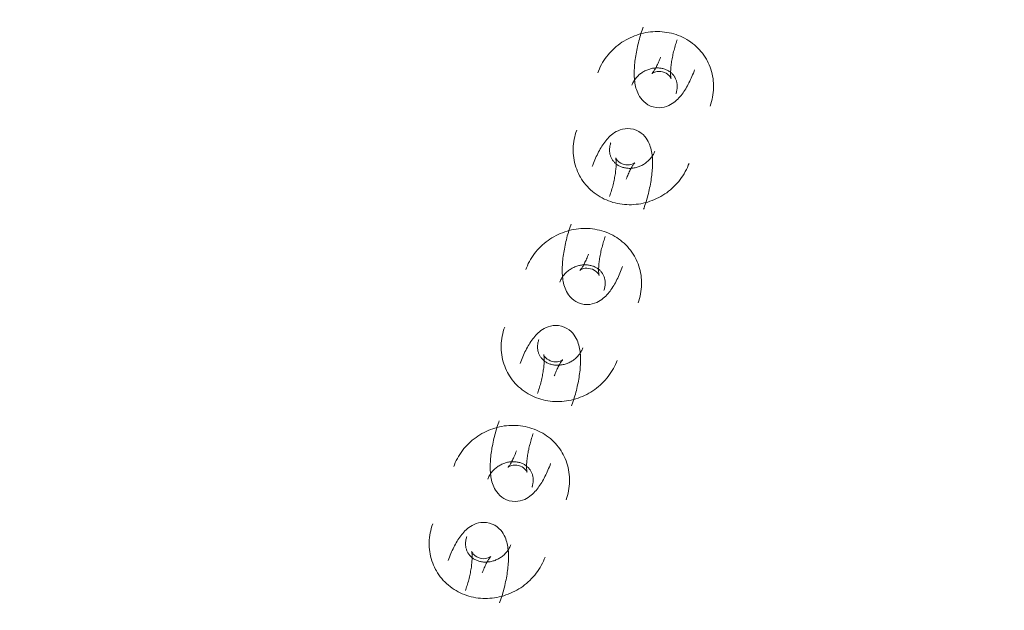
# Model space of a CAD drawing. Header units: millimetres. Extents: x -188930 to 271134, y -158090 to 283816.
# Tile 522 of 610: x 50813 to 50976, y 74168 to 74266. Entities that reach past the tile are written whole.
import ezdxf

# ---------------------------------------------------------------- set-up
doc = ezdxf.new("R2010")
doc.units = ezdxf.units.MM
doc.linetypes.add('AA_PRZERYWANA', pattern=[4, 3, -1])
doc.layers.add('A-DETL-1', color=5, linetype='AA_PRZERYWANA', lineweight=25)
doc.layers.add('I-FURN', color=30, linetype='Continuous', lineweight=9)

# ---------------------------------------------------------------- blocks, each defined once
blk = doc.blocks.new('LARSLAJ_hamak - LARSLAJ_hamak-V32-PZT-dwg')
at = {"layer": 'I-FURN', "flags": 128}
for points in [[(-567.7, 121.13), (-568.09, 121.09), (-568.47, 121.03), (-568.85, 120.96), (-569.23, 120.86), (-569.6, 120.76), (-569.96, 120.63), (-570.32, 120.49), (-570.68, 120.34), (-571.03, 120.16), (-571.37, 119.98), (-571.7, 119.78), (-572.02, 119.57), (-572.33, 119.34), (-572.64, 119.1), (-572.93, 118.85), (-573.21, 118.58), (-573.49, 118.31), (-573.75, 118.02), (-573.99, 117.72), (-574.23, 117.42), (-574.46, 117.1), (-574.67, 116.78), (-574.87, 116.44), (-575.05, 116.1), (-575.23, 115.75), (-575.39, 115.4), (-575.53, 115.04), (-575.66, 114.68), (-575.78, 114.31), (-575.89, 113.93), (-575.98, 113.55), (-576.05, 113.17), (-576.12, 112.79), (-576.16, 112.4), (-576.2, 112.01), (-576.22, 111.62), (-576.22, 111.23), (-576.21, 110.84), (-576.19, 110.46), (-576.15, 110.07), (-576.1, 109.68), (-576.04, 109.3), (-575.96, 108.92), (-575.86, 108.54), (-575.76, 108.16), (-575.64, 107.79), (-575.5, 107.43), (-575.35, 107.07), (-575.19, 106.72), (-575.02, 106.37), (-574.83, 106.03), (-574.63, 105.69), (-574.42, 105.37), (-574.19, 105.05), (-573.96, 104.74), (-573.71, 104.45), (-573.45, 104.16), (-573.23, 103.93)], [(-560.43, 118.42), (-560.71, 118.69), (-561, 118.94), (-561.3, 119.19), (-561.6, 119.42), (-561.92, 119.64), (-562.25, 119.85), (-562.59, 120.04), (-562.93, 120.22), (-563.28, 120.39), (-563.64, 120.54), (-564, 120.67), (-564.37, 120.79), (-564.74, 120.89), (-565.12, 120.98), (-565.5, 121.05), (-565.88, 121.11), (-566.27, 121.14), (-566.65, 121.16), (-567.04, 121.17), (-567.43, 121.15), (-567.7, 121.13)], [(-564.24, 109.87), (-563.96, 110.25), (-563.74, 110.67), (-563.57, 111.09), (-563.46, 111.5), (-563.4, 111.89), (-563.38, 112.26), (-563.39, 112.61), (-563.42, 112.94), (-563.48, 113.24), (-563.54, 113.53), (-563.62, 113.81), (-563.71, 114.07), (-563.81, 114.33), (-563.92, 114.58), (-564.04, 114.82), (-564.16, 115.06), (-564.29, 115.29), (-564.43, 115.52), (-564.57, 115.75), (-564.72, 115.98), (-564.87, 116.21), (-565.04, 116.43), (-565.2, 116.66), (-565.38, 116.88), (-565.56, 117.11), (-565.74, 117.33), (-565.93, 117.55), (-566.13, 117.78), (-566.33, 118), (-566.54, 118.22), (-566.75, 118.44), (-566.95, 118.64)], [(-567.27, 114.5), (-567.3, 114.51), (-567.35, 114.52), (-567.41, 114.54), (-567.5, 114.57), (-567.59, 114.6), (-567.7, 114.64), (-567.82, 114.68), (-567.94, 114.74), (-568.08, 114.8), (-568.23, 114.87), (-568.38, 114.94), (-568.54, 115.03), (-568.7, 115.12), (-568.87, 115.21), (-569.04, 115.31), (-569.22, 115.42), (-569.4, 115.53), (-569.59, 115.65), (-569.77, 115.78), (-569.96, 115.9), (-570.15, 116.04), (-570.34, 116.18), (-570.54, 116.32), (-570.73, 116.46), (-570.92, 116.61), (-571.11, 116.76), (-571.3, 116.92), (-571.48, 117.07), (-571.67, 117.23), (-571.85, 117.39), (-572.03, 117.55), (-572.2, 117.72), (-572.38, 117.88), (-572.54, 118.04), (-572.64, 118.14)], [(-564.24, 109.87), (-564.58, 109.52), (-564.94, 109.22), (-565.33, 108.99), (-565.71, 108.81), (-566.09, 108.68), (-566.45, 108.59), (-566.79, 108.54), (-567.12, 108.51), (-567.43, 108.51), (-567.73, 108.52), (-568.01, 108.55), (-568.29, 108.59), (-568.56, 108.65), (-568.82, 108.71), (-569.08, 108.78), (-569.34, 108.86), (-569.59, 108.94), (-569.84, 109.03), (-570.09, 109.13), (-570.35, 109.24), (-570.6, 109.35), (-570.85, 109.47), (-571.1, 109.6), (-571.35, 109.73), (-571.6, 109.86), (-571.86, 110.01), (-572.11, 110.16), (-572.37, 110.31), (-572.62, 110.47), (-572.87, 110.63), (-573.13, 110.8), (-573.38, 110.97), (-573.64, 111.15), (-573.89, 111.33), (-574.14, 111.52), (-574.39, 111.71), (-574.64, 111.9), (-574.88, 112.1), (-575.13, 112.3), (-575.37, 112.5), (-575.61, 112.71), (-575.85, 112.92), (-576.08, 113.13), (-576.31, 113.34), (-576.54, 113.56), (-576.76, 113.77), (-576.89, 113.91)], [(-569.35, 112.01), (-569.36, 112.04), (-569.38, 112.09), (-569.41, 112.15), (-569.45, 112.23), (-569.5, 112.31), (-569.56, 112.41), (-569.62, 112.52), (-569.7, 112.64), (-569.78, 112.76), (-569.88, 112.89), (-569.98, 113.03), (-570.09, 113.17), (-570.21, 113.31), (-570.33, 113.46), (-570.46, 113.62), (-570.6, 113.77), (-570.74, 113.93), (-570.89, 114.09), (-571.05, 114.25), (-571.2, 114.41)], [(-568.98, 108.17), (-569.09, 108.28), (-569.19, 108.39), (-569.29, 108.51), (-569.38, 108.64), (-569.47, 108.77), (-569.56, 108.9), (-569.64, 109.04), (-569.72, 109.18), (-569.79, 109.33), (-569.86, 109.48), (-569.92, 109.63), (-569.98, 109.79), (-570.03, 109.95), (-570.07, 110.11), (-570.11, 110.28), (-570.15, 110.45), (-570.17, 110.61), (-570.2, 110.78), (-570.21, 110.95), (-570.22, 111.12), (-570.22, 111.29), (-570.22, 111.46), (-570.21, 111.63), (-570.19, 111.8), (-570.17, 111.97), (-570.14, 112.13), (-570.11, 112.29), (-570.07, 112.45), (-570.03, 112.61), (-569.98, 112.77), (-569.92, 112.92), (-569.86, 113.07), (-569.79, 113.21), (-569.72, 113.35), (-569.65, 113.49), (-569.57, 113.62), (-569.48, 113.74), (-569.4, 113.87), (-569.3, 113.98), (-569.21, 114.09), (-569.11, 114.2), (-569.01, 114.3), (-568.91, 114.39), (-568.8, 114.48), (-568.69, 114.57), (-568.58, 114.65), (-568.47, 114.72), (-568.36, 114.79), (-568.24, 114.85), (-568.12, 114.91), (-568.01, 114.96), (-567.89, 115), (-567.77, 115.04), (-567.65, 115.08), (-567.52, 115.11), (-567.4, 115.13), (-567.28, 115.15), (-567.18, 115.16)], [(-568.85, 113.71), (-568.64, 113.94), (-568.4, 114.12), (-568.17, 114.27), (-567.95, 114.37), (-567.76, 114.44), (-567.6, 114.48), (-567.47, 114.5), (-567.37, 114.51), (-567.3, 114.51), (-567.27, 114.5), (-567.25, 114.5)], [(-567.18, 115.16), (-567.05, 115.17), (-566.93, 115.17), (-566.81, 115.17), (-566.68, 115.16), (-566.56, 115.14), (-566.43, 115.12), (-566.31, 115.1), (-566.18, 115.07), (-566.06, 115.03), (-565.93, 114.99), (-565.81, 114.94), (-565.68, 114.89), (-565.56, 114.83), (-565.44, 114.77), (-565.32, 114.69), (-565.2, 114.62), (-565.09, 114.54), (-564.97, 114.45), (-564.86, 114.35), (-564.75, 114.25), (-564.67, 114.18)], [(-568.85, 113.71), (-569.03, 113.46), (-569.18, 113.2), (-569.28, 112.94), (-569.34, 112.71), (-569.37, 112.51), (-569.38, 112.34), (-569.38, 112.21), (-569.37, 112.11), (-569.36, 112.05), (-569.35, 112.01), (-569.34, 112)], [(-558.82, 94.07), (-558.44, 94.11), (-558.06, 94.17), (-557.68, 94.24), (-557.3, 94.34), (-556.93, 94.45), (-556.56, 94.57), (-556.2, 94.71), (-555.85, 94.87), (-555.5, 95.04), (-555.16, 95.22), (-554.83, 95.42), (-554.51, 95.64), (-554.19, 95.86), (-553.89, 96.1), (-553.6, 96.36), (-553.31, 96.62), (-553.04, 96.9), (-552.78, 97.18), (-552.53, 97.48), (-552.3, 97.79), (-552.07, 98.1), (-551.86, 98.43), (-551.66, 98.76), (-551.47, 99.1), (-551.3, 99.45), (-551.14, 99.8), (-550.99, 100.16), (-550.86, 100.53), (-550.74, 100.9), (-550.64, 101.27), (-550.55, 101.65), (-550.47, 102.03), (-550.41, 102.42), (-550.36, 102.8), (-550.33, 103.19), (-550.31, 103.58), (-550.3, 103.97), (-550.31, 104.36), (-550.34, 104.75), (-550.37, 105.13), (-550.42, 105.52), (-550.49, 105.9), (-550.57, 106.29), (-550.66, 106.66), (-550.77, 107.04), (-550.89, 107.41), (-551.03, 107.77), (-551.17, 108.13), (-551.33, 108.49), (-551.51, 108.83), (-551.7, 109.17), (-551.9, 109.51), (-552.11, 109.83), (-552.33, 110.15), (-552.57, 110.46), (-552.82, 110.76), (-553.08, 111.04), (-553.3, 111.27)], [(-562.28, 105.34), (-561.95, 105.68), (-561.58, 105.98), (-561.2, 106.22), (-560.82, 106.4), (-560.44, 106.53), (-560.08, 106.61), (-559.73, 106.67), (-559.41, 106.69), (-559.1, 106.69), (-558.8, 106.68), (-558.51, 106.65), (-558.24, 106.61), (-557.97, 106.56), (-557.7, 106.49), (-557.45, 106.42), (-557.19, 106.35), (-556.94, 106.26), (-556.68, 106.17), (-556.43, 106.07), (-556.18, 105.96), (-555.93, 105.85), (-555.68, 105.73), (-555.43, 105.61), (-555.17, 105.47), (-554.92, 105.34), (-554.67, 105.19), (-554.42, 105.05), (-554.16, 104.89), (-553.91, 104.73), (-553.65, 104.57), (-553.4, 104.4), (-553.14, 104.23), (-552.89, 104.05), (-552.64, 103.87), (-552.39, 103.68), (-552.14, 103.49), (-551.89, 103.3), (-551.64, 103.1), (-551.4, 102.9), (-551.16, 102.7), (-550.92, 102.49), (-550.68, 102.28), (-550.45, 102.07), (-550.22, 101.86), (-549.99, 101.64), (-549.77, 101.43), (-549.64, 101.3)], [(-557.54, 107.03), (-557.44, 106.93), (-557.34, 106.81), (-557.24, 106.69), (-557.14, 106.57), (-557.05, 106.44), (-556.97, 106.3), (-556.89, 106.16), (-556.81, 106.02), (-556.74, 105.87), (-556.67, 105.72), (-556.61, 105.57), (-556.55, 105.41), (-556.5, 105.25), (-556.45, 105.09), (-556.41, 104.92), (-556.38, 104.76), (-556.35, 104.59), (-556.33, 104.42), (-556.32, 104.25), (-556.31, 104.08), (-556.3, 103.91), (-556.31, 103.74), (-556.32, 103.57), (-556.33, 103.4), (-556.35, 103.24), (-556.38, 103.07), (-556.42, 102.91), (-556.46, 102.75), (-556.5, 102.59), (-556.55, 102.43), (-556.61, 102.28), (-556.67, 102.14), (-556.73, 101.99), (-556.81, 101.85), (-556.88, 101.72), (-556.96, 101.58), (-557.04, 101.46), (-557.13, 101.34), (-557.22, 101.22), (-557.32, 101.11), (-557.42, 101), (-557.52, 100.9), (-557.62, 100.81), (-557.73, 100.72), (-557.83, 100.63), (-557.94, 100.55), (-558.06, 100.48), (-558.17, 100.41), (-558.29, 100.35), (-558.4, 100.3), (-558.52, 100.25), (-558.64, 100.2), (-558.76, 100.16), (-558.88, 100.13), (-559, 100.1), (-559.12, 100.07), (-559.25, 100.06), (-559.35, 100.04)], [(-562.28, 105.34), (-562.57, 104.95), (-562.79, 104.53), (-562.95, 104.12), (-563.06, 103.7), (-563.12, 103.31), (-563.15, 102.94), (-563.14, 102.59), (-563.1, 102.26), (-563.05, 101.96), (-562.98, 101.67), (-562.9, 101.39), (-562.81, 101.13), (-562.71, 100.87), (-562.61, 100.62), (-562.49, 100.38), (-562.37, 100.15), (-562.24, 99.91), (-562.1, 99.68), (-561.96, 99.45), (-561.81, 99.22), (-561.65, 98.99), (-561.49, 98.77), (-561.32, 98.54), (-561.15, 98.32), (-560.97, 98.09), (-560.78, 97.87), (-560.59, 97.65), (-560.4, 97.42), (-560.19, 97.2), (-559.99, 96.98), (-559.78, 96.76), (-559.58, 96.56)], [(-557.68, 101.49), (-557.49, 101.74), (-557.35, 102), (-557.25, 102.26), (-557.19, 102.49), (-557.16, 102.69), (-557.15, 102.86), (-557.15, 102.99), (-557.16, 103.09), (-557.17, 103.15), (-557.18, 103.19), (-557.18, 103.2)], [(-557.18, 103.19), (-557.17, 103.16), (-557.15, 103.11), (-557.12, 103.05), (-557.08, 102.98), (-557.03, 102.89), (-556.97, 102.79), (-556.9, 102.68), (-556.83, 102.57), (-556.74, 102.44), (-556.65, 102.31), (-556.55, 102.18), (-556.44, 102.03), (-556.32, 101.89), (-556.2, 101.74), (-556.07, 101.59), (-555.93, 101.43), (-555.78, 101.27), (-555.64, 101.11), (-555.48, 100.95), (-555.33, 100.8)], [(-559.35, 100.04), (-559.47, 100.04), (-559.6, 100.03), (-559.72, 100.04), (-559.85, 100.04), (-559.97, 100.06), (-560.1, 100.08), (-560.22, 100.1), (-560.35, 100.13), (-560.47, 100.17), (-560.6, 100.21), (-560.72, 100.26), (-560.84, 100.31), (-560.96, 100.37), (-561.09, 100.44), (-561.21, 100.51), (-561.32, 100.58), (-561.44, 100.67), (-561.55, 100.76), (-561.67, 100.85), (-561.78, 100.95), (-561.85, 101.02)], [(-557.68, 101.49), (-557.89, 101.26), (-558.12, 101.08), (-558.36, 100.93), (-558.57, 100.83), (-558.77, 100.76), (-558.93, 100.72), (-559.06, 100.7), (-559.16, 100.7), (-559.22, 100.7), (-559.26, 100.7), (-559.27, 100.7)], [(-559.26, 100.7), (-559.23, 100.69), (-559.18, 100.68), (-559.11, 100.66), (-559.03, 100.64), (-558.94, 100.6), (-558.83, 100.56), (-558.71, 100.52), (-558.58, 100.46), (-558.45, 100.4), (-558.3, 100.33), (-558.15, 100.26), (-557.99, 100.18), (-557.83, 100.09), (-557.66, 99.99), (-557.48, 99.89), (-557.3, 99.78), (-557.12, 99.67), (-556.94, 99.55), (-556.75, 99.43), (-556.56, 99.3), (-556.37, 99.16), (-556.18, 99.03), (-555.99, 98.88), (-555.8, 98.74), (-555.61, 98.59), (-555.42, 98.44), (-555.23, 98.28), (-555.04, 98.13), (-554.86, 97.97), (-554.68, 97.81), (-554.5, 97.65), (-554.32, 97.48), (-554.15, 97.32), (-553.98, 97.16), (-553.88, 97.06)], [(-566.1, 96.79), (-565.82, 96.52), (-565.53, 96.26), (-565.23, 96.01), (-564.92, 95.78), (-564.6, 95.56), (-564.28, 95.35), (-563.94, 95.16), (-563.6, 94.98), (-563.25, 94.82), (-562.89, 94.67), (-562.53, 94.53), (-562.16, 94.41), (-561.79, 94.31), (-561.41, 94.22), (-561.03, 94.15), (-560.65, 94.1), (-560.26, 94.06), (-559.88, 94.04), (-559.49, 94.03), (-559.1, 94.05), (-558.82, 94.07)], [(-543.26, 96.64), (-543.64, 96.6), (-544.03, 96.54), (-544.4, 96.47), (-544.78, 96.37), (-545.15, 96.27), (-545.52, 96.14), (-545.88, 96), (-546.23, 95.84), (-546.58, 95.67), (-546.92, 95.49), (-547.25, 95.29), (-547.57, 95.07), (-547.89, 94.85), (-548.19, 94.61), (-548.49, 94.36), (-548.77, 94.09), (-549.04, 93.82), (-549.3, 93.53), (-549.55, 93.23), (-549.79, 92.93), (-550.01, 92.61), (-550.22, 92.28), (-550.42, 91.95), (-550.61, 91.61), (-550.78, 91.26), (-550.94, 90.91), (-551.09, 90.55), (-551.22, 90.18), (-551.34, 89.81), (-551.44, 89.44), (-551.53, 89.06), (-551.61, 88.68), (-551.67, 88.3), (-551.72, 87.91), (-551.75, 87.52), (-551.77, 87.13), (-551.78, 86.74), (-551.77, 86.35), (-551.75, 85.96), (-551.71, 85.58), (-551.66, 85.19), (-551.59, 84.81), (-551.51, 84.43), (-551.42, 84.05), (-551.31, 83.67), (-551.19, 83.3), (-551.06, 82.94), (-550.91, 82.58), (-550.75, 82.22), (-550.57, 81.88), (-550.39, 81.54), (-550.19, 81.2), (-549.97, 80.88), (-549.75, 80.56), (-549.51, 80.25), (-549.27, 79.95), (-549.01, 79.67), (-548.78, 79.44)], [(-535.98, 93.93), (-536.26, 94.19), (-536.55, 94.45), (-536.85, 94.7), (-537.16, 94.93), (-537.48, 95.15), (-537.8, 95.36), (-538.14, 95.55), (-538.48, 95.73), (-538.83, 95.9), (-539.19, 96.05), (-539.55, 96.18), (-539.92, 96.3), (-540.29, 96.4), (-540.67, 96.49), (-541.05, 96.56), (-541.43, 96.61), (-541.82, 96.65), (-542.21, 96.67), (-542.59, 96.68), (-542.98, 96.66), (-543.26, 96.64)], [(-542.82, 90.01), (-542.85, 90.02), (-542.9, 90.03), (-542.97, 90.05), (-543.05, 90.08), (-543.15, 90.11), (-543.25, 90.15), (-543.37, 90.19), (-543.5, 90.25), (-543.64, 90.31), (-543.78, 90.38), (-543.93, 90.45), (-544.09, 90.54), (-544.26, 90.62), (-544.43, 90.72), (-544.6, 90.82), (-544.78, 90.93), (-544.96, 91.04), (-545.14, 91.16), (-545.33, 91.28), (-545.52, 91.41), (-545.71, 91.55), (-545.9, 91.68), (-546.09, 91.83), (-546.28, 91.97), (-546.47, 92.12), (-546.66, 92.27), (-546.85, 92.43), (-547.04, 92.58), (-547.22, 92.74), (-547.4, 92.9), (-547.58, 93.06), (-547.76, 93.23), (-547.93, 93.39), (-548.1, 93.55), (-548.2, 93.65)], [(-539.8, 85.37), (-539.52, 85.76), (-539.29, 86.18), (-539.13, 86.6), (-539.02, 87.01), (-538.96, 87.4), (-538.94, 87.77), (-538.95, 88.12), (-538.98, 88.45), (-539.03, 88.75), (-539.1, 89.04), (-539.18, 89.32), (-539.27, 89.58), (-539.37, 89.84), (-539.48, 90.09), (-539.59, 90.33), (-539.71, 90.57), (-539.84, 90.8), (-539.98, 91.03), (-540.12, 91.26), (-540.27, 91.49), (-540.43, 91.72), (-540.59, 91.94), (-540.76, 92.17), (-540.93, 92.39), (-541.11, 92.62), (-541.3, 92.84), (-541.49, 93.06), (-541.69, 93.29), (-541.89, 93.51), (-542.09, 93.73), (-542.3, 93.95), (-542.51, 94.15)], [(-539.8, 85.37), (-540.13, 85.03), (-540.5, 84.73), (-540.88, 84.49), (-541.27, 84.31), (-541.64, 84.18), (-542, 84.1), (-542.35, 84.04), (-542.68, 84.02), (-542.99, 84.02), (-543.28, 84.03), (-543.57, 84.06), (-543.85, 84.1), (-544.11, 84.15), (-544.38, 84.22), (-544.64, 84.29), (-544.89, 84.36), (-545.15, 84.45), (-545.4, 84.54), (-545.65, 84.64), (-545.9, 84.75), (-546.15, 84.86), (-546.4, 84.98), (-546.65, 85.11), (-546.91, 85.24), (-547.16, 85.37), (-547.41, 85.52), (-547.67, 85.66), (-547.92, 85.82), (-548.17, 85.98), (-548.43, 86.14), (-548.68, 86.31), (-548.94, 86.48), (-549.19, 86.66), (-549.44, 86.84), (-549.69, 87.03), (-549.94, 87.22), (-550.19, 87.41), (-550.44, 87.61), (-550.68, 87.81), (-550.92, 88.01), (-551.16, 88.22), (-551.4, 88.43), (-551.63, 88.64), (-551.86, 88.85), (-552.09, 89.07), (-552.31, 89.28), (-552.45, 89.41)], [(-544.9, 87.52), (-544.92, 87.55), (-544.94, 87.6), (-544.97, 87.66), (-545, 87.74), (-545.05, 87.82), (-545.11, 87.92), (-545.18, 88.03), (-545.25, 88.15), (-545.34, 88.27), (-545.43, 88.4), (-545.53, 88.54), (-545.64, 88.68), (-545.76, 88.82), (-545.88, 88.97), (-546.02, 89.13), (-546.15, 89.28), (-546.3, 89.44), (-546.45, 89.6), (-546.6, 89.76), (-546.75, 89.91)], [(-544.54, 83.68), (-544.64, 83.79), (-544.74, 83.9), (-544.84, 84.02), (-544.94, 84.15), (-545.03, 84.28), (-545.11, 84.41), (-545.2, 84.55), (-545.27, 84.69), (-545.35, 84.84), (-545.41, 84.99), (-545.48, 85.14), (-545.53, 85.3), (-545.58, 85.46), (-545.63, 85.62), (-545.67, 85.79), (-545.7, 85.95), (-545.73, 86.12), (-545.75, 86.29), (-545.77, 86.46), (-545.78, 86.63), (-545.78, 86.8), (-545.77, 86.97), (-545.77, 87.14), (-545.75, 87.31), (-545.73, 87.48), (-545.7, 87.64), (-545.67, 87.8), (-545.63, 87.96), (-545.58, 88.12), (-545.53, 88.28), (-545.47, 88.43), (-545.41, 88.58), (-545.35, 88.72), (-545.28, 88.86), (-545.2, 89), (-545.12, 89.13), (-545.04, 89.25), (-544.95, 89.37), (-544.86, 89.49), (-544.76, 89.6), (-544.67, 89.71), (-544.57, 89.81), (-544.46, 89.9), (-544.36, 89.99), (-544.25, 90.08), (-544.14, 90.16), (-544.03, 90.23), (-543.91, 90.3), (-543.8, 90.36), (-543.68, 90.41), (-543.56, 90.47), (-543.44, 90.51), (-543.32, 90.55), (-543.2, 90.59), (-543.08, 90.61), (-542.96, 90.64), (-542.83, 90.66), (-542.73, 90.67)], [(-544.41, 89.22), (-544.19, 89.45), (-543.96, 89.63), (-543.73, 89.78), (-543.51, 89.88), (-543.31, 89.95), (-543.15, 89.99), (-543.02, 90.01), (-542.92, 90.01), (-542.86, 90.01), (-542.82, 90.01), (-542.81, 90.01)], [(-542.73, 90.67), (-542.61, 90.67), (-542.48, 90.68), (-542.36, 90.67), (-542.24, 90.67), (-542.11, 90.65), (-541.99, 90.63), (-541.86, 90.61), (-541.74, 90.58), (-541.61, 90.54), (-541.49, 90.5), (-541.36, 90.45), (-541.24, 90.4), (-541.12, 90.34), (-541, 90.27), (-540.88, 90.2), (-540.76, 90.13), (-540.64, 90.04), (-540.53, 89.96), (-540.42, 89.86), (-540.31, 89.76), (-540.23, 89.69)], [(-544.41, 89.22), (-544.59, 88.97), (-544.73, 88.71), (-544.83, 88.45), (-544.89, 88.22), (-544.93, 88.02), (-544.94, 87.85), (-544.93, 87.72), (-544.92, 87.62), (-544.91, 87.56), (-544.9, 87.52), (-544.9, 87.51)], [(-534.38, 69.58), (-533.99, 69.62), (-533.61, 69.68), (-533.23, 69.75), (-532.86, 69.85), (-532.48, 69.95), (-532.12, 70.08), (-531.76, 70.22), (-531.4, 70.38), (-531.06, 70.55), (-530.72, 70.73), (-530.38, 70.93), (-530.06, 71.15), (-529.75, 71.37), (-529.44, 71.61), (-529.15, 71.86), (-528.87, 72.13), (-528.6, 72.4), (-528.34, 72.69), (-528.09, 72.99), (-527.85, 73.29), (-527.63, 73.61), (-527.41, 73.94), (-527.21, 74.27), (-527.03, 74.61), (-526.85, 74.96), (-526.7, 75.31), (-526.55, 75.67), (-526.42, 76.04), (-526.3, 76.41), (-526.19, 76.78), (-526.1, 77.16), (-526.03, 77.54), (-525.97, 77.92), (-525.92, 78.31), (-525.88, 78.7), (-525.86, 79.09), (-525.86, 79.48), (-525.87, 79.87), (-525.89, 80.26), (-525.93, 80.64), (-525.98, 81.03), (-526.04, 81.41), (-526.12, 81.79), (-526.22, 82.17), (-526.32, 82.55), (-526.45, 82.92), (-526.58, 83.28), (-526.73, 83.64), (-526.89, 84), (-527.06, 84.34), (-527.25, 84.68), (-527.45, 85.02), (-527.66, 85.34), (-527.89, 85.66), (-528.12, 85.97), (-528.37, 86.26), (-528.63, 86.55), (-528.85, 86.78)], [(-537.84, 80.84), (-537.51, 81.19), (-537.14, 81.49), (-536.76, 81.72), (-536.37, 81.91), (-535.99, 82.04), (-535.63, 82.12), (-535.29, 82.18), (-534.96, 82.2), (-534.65, 82.2), (-534.35, 82.19), (-534.07, 82.16), (-533.79, 82.12), (-533.52, 82.07), (-533.26, 82), (-533, 81.93), (-532.74, 81.86), (-532.49, 81.77), (-532.24, 81.68), (-531.99, 81.58), (-531.74, 81.47), (-531.49, 81.36), (-531.23, 81.24), (-530.98, 81.11), (-530.73, 80.98), (-530.48, 80.85), (-530.22, 80.7), (-529.97, 80.56), (-529.72, 80.4), (-529.46, 80.24), (-529.21, 80.08), (-528.95, 79.91), (-528.7, 79.74), (-528.45, 79.56), (-528.19, 79.38), (-527.94, 79.19), (-527.69, 79), (-527.44, 78.81), (-527.2, 78.61), (-526.95, 78.41), (-526.71, 78.21), (-526.47, 78), (-526.24, 77.79), (-526, 77.58), (-525.77, 77.37), (-525.55, 77.15), (-525.32, 76.94), (-525.19, 76.81)], [(-533.1, 82.54), (-532.99, 82.43), (-532.89, 82.32), (-532.79, 82.2), (-532.7, 82.07), (-532.61, 81.94), (-532.52, 81.81), (-532.44, 81.67), (-532.36, 81.53), (-532.29, 81.38), (-532.22, 81.23), (-532.16, 81.08), (-532.1, 80.92), (-532.05, 80.76), (-532.01, 80.6), (-531.97, 80.43), (-531.93, 80.27), (-531.91, 80.1), (-531.89, 79.93), (-531.87, 79.76), (-531.86, 79.59), (-531.86, 79.42), (-531.86, 79.25), (-531.87, 79.08), (-531.89, 78.91), (-531.91, 78.74), (-531.94, 78.58), (-531.97, 78.42), (-532.01, 78.26), (-532.06, 78.1), (-532.11, 77.94), (-532.16, 77.79), (-532.22, 77.64), (-532.29, 77.5), (-532.36, 77.36), (-532.44, 77.22), (-532.52, 77.09), (-532.6, 76.97), (-532.69, 76.85), (-532.78, 76.73), (-532.87, 76.62), (-532.97, 76.51), (-533.07, 76.41), (-533.17, 76.32), (-533.28, 76.23), (-533.39, 76.14), (-533.5, 76.06), (-533.61, 75.99), (-533.73, 75.92), (-533.84, 75.86), (-533.96, 75.8), (-534.08, 75.75), (-534.19, 75.71), (-534.31, 75.67), (-534.44, 75.63), (-534.56, 75.61), (-534.68, 75.58), (-534.8, 75.56), (-534.9, 75.55)], [(-537.84, 80.84), (-538.12, 80.46), (-538.34, 80.04), (-538.51, 79.62), (-538.62, 79.21), (-538.68, 78.82), (-538.7, 78.45), (-538.69, 78.1), (-538.66, 77.77), (-538.6, 77.47), (-538.54, 77.18), (-538.46, 76.9), (-538.37, 76.64), (-538.27, 76.38), (-538.16, 76.13), (-538.04, 75.89), (-537.92, 75.65), (-537.79, 75.42), (-537.66, 75.19), (-537.51, 74.96), (-537.36, 74.73), (-537.21, 74.5), (-537.05, 74.28), (-536.88, 74.05), (-536.7, 73.83), (-536.52, 73.6), (-536.34, 73.38), (-536.15, 73.16), (-535.95, 72.93), (-535.75, 72.71), (-535.54, 72.49), (-535.33, 72.27), (-535.13, 72.07)], [(-533.23, 77), (-533.05, 77.25), (-532.9, 77.51), (-532.8, 77.77), (-532.74, 78), (-532.71, 78.2), (-532.7, 78.37), (-532.7, 78.5), (-532.71, 78.6), (-532.73, 78.66), (-532.73, 78.7), (-532.74, 78.71)], [(-532.73, 78.7), (-532.72, 78.67), (-532.7, 78.62), (-532.67, 78.56), (-532.63, 78.48), (-532.58, 78.4), (-532.53, 78.3), (-532.46, 78.19), (-532.38, 78.07), (-532.3, 77.95), (-532.2, 77.82), (-532.1, 77.68), (-531.99, 77.54), (-531.88, 77.4), (-531.75, 77.25), (-531.62, 77.09), (-531.48, 76.94), (-531.34, 76.78), (-531.19, 76.62), (-531.04, 76.46), (-530.88, 76.31)], [(-534.9, 75.55), (-535.03, 75.55), (-535.15, 75.54), (-535.28, 75.55), (-535.4, 75.55), (-535.53, 75.57), (-535.65, 75.59), (-535.78, 75.61), (-535.9, 75.64), (-536.03, 75.68), (-536.15, 75.72), (-536.27, 75.77), (-536.4, 75.82), (-536.52, 75.88), (-536.64, 75.95), (-536.76, 76.02), (-536.88, 76.09), (-536.99, 76.18), (-537.11, 76.26), (-537.22, 76.36), (-537.33, 76.46), (-537.41, 76.53)], [(-533.23, 77), (-533.45, 76.77), (-533.68, 76.59), (-533.91, 76.44), (-534.13, 76.34), (-534.32, 76.27), (-534.49, 76.23), (-534.62, 76.21), (-534.71, 76.21), (-534.78, 76.2), (-534.82, 76.21), (-534.83, 76.21)], [(-534.82, 76.21), (-534.78, 76.2), (-534.73, 76.19), (-534.67, 76.17), (-534.59, 76.14), (-534.49, 76.11), (-534.38, 76.07), (-534.26, 76.03), (-534.14, 75.97), (-534, 75.91), (-533.86, 75.84), (-533.7, 75.77), (-533.54, 75.68), (-533.38, 75.6), (-533.21, 75.5), (-533.04, 75.4), (-532.86, 75.29), (-532.68, 75.18), (-532.49, 75.06), (-532.31, 74.94), (-532.12, 74.81), (-531.93, 74.67), (-531.74, 74.54), (-531.55, 74.39), (-531.36, 74.25), (-531.16, 74.1), (-530.97, 73.95), (-530.79, 73.79), (-530.6, 73.64), (-530.41, 73.48), (-530.23, 73.32), (-530.05, 73.16), (-529.88, 72.99), (-529.71, 72.83), (-529.54, 72.67), (-529.44, 72.57)], [(-541.65, 72.29), (-541.38, 72.03), (-541.09, 71.77), (-540.79, 71.52), (-540.48, 71.29), (-540.16, 71.07), (-539.83, 70.86), (-539.5, 70.67), (-539.15, 70.49), (-538.8, 70.32), (-538.45, 70.17), (-538.08, 70.04), (-537.72, 69.92), (-537.34, 69.82), (-536.97, 69.73), (-536.58, 69.66), (-536.2, 69.61), (-535.82, 69.57), (-535.43, 69.55), (-535.04, 69.54), (-534.66, 69.56), (-534.38, 69.58)], [(-518.81, 72.15), (-519.2, 72.11), (-519.58, 72.05), (-519.96, 71.98), (-520.34, 71.88), (-520.71, 71.77), (-521.07, 71.65), (-521.43, 71.51), (-521.79, 71.35), (-522.14, 71.18), (-522.48, 71), (-522.81, 70.8), (-523.13, 70.58), (-523.44, 70.36), (-523.75, 70.12), (-524.04, 69.86), (-524.32, 69.6), (-524.59, 69.32), (-524.86, 69.04), (-525.1, 68.74), (-525.34, 68.43), (-525.57, 68.12), (-525.78, 67.79), (-525.98, 67.46), (-526.16, 67.12), (-526.34, 66.77), (-526.5, 66.42), (-526.64, 66.06), (-526.77, 65.69), (-526.89, 65.32), (-527, 64.95), (-527.09, 64.57), (-527.16, 64.19), (-527.23, 63.8), (-527.27, 63.42), (-527.31, 63.03), (-527.33, 62.64), (-527.33, 62.25), (-527.32, 61.86), (-527.3, 61.47), (-527.26, 61.09), (-527.21, 60.7), (-527.15, 60.32), (-527.07, 59.93), (-526.97, 59.56), (-526.87, 59.18), (-526.75, 58.81), (-526.61, 58.45), (-526.46, 58.09), (-526.3, 57.73), (-526.13, 57.39), (-525.94, 57.05), (-525.74, 56.71), (-525.53, 56.39), (-525.3, 56.07), (-525.07, 55.76), (-524.82, 55.46), (-524.56, 55.18), (-524.34, 54.95)], [(-518.81, 72.15), (-519.2, 72.11), (-519.58, 72.05), (-519.96, 71.98), (-520.34, 71.88), (-520.71, 71.77), (-521.07, 71.65), (-521.43, 71.51), (-521.79, 71.35), (-522.14, 71.18), (-522.48, 71), (-522.81, 70.8), (-523.13, 70.58), (-523.44, 70.36), (-523.75, 70.12), (-524.04, 69.86), (-524.32, 69.6), (-524.59, 69.32), (-524.86, 69.04), (-525.1, 68.74), (-525.34, 68.43), (-525.57, 68.12), (-525.78, 67.79), (-525.98, 67.46), (-526.16, 67.12), (-526.34, 66.77), (-526.5, 66.42), (-526.64, 66.06), (-526.77, 65.69), (-526.89, 65.32), (-527, 64.95), (-527.09, 64.57), (-527.16, 64.19), (-527.23, 63.8), (-527.27, 63.42), (-527.31, 63.03), (-527.33, 62.64), (-527.33, 62.25), (-527.32, 61.86), (-527.3, 61.47), (-527.26, 61.09), (-527.21, 60.7), (-527.15, 60.32), (-527.07, 59.93), (-526.97, 59.56), (-526.87, 59.18), (-526.75, 58.81), (-526.61, 58.45), (-526.46, 58.09), (-526.3, 57.73), (-526.13, 57.39), (-525.94, 57.05), (-525.74, 56.71), (-525.53, 56.39), (-525.3, 56.07), (-525.07, 55.76), (-524.82, 55.46), (-524.56, 55.18), (-524.34, 54.95)], [(-511.54, 69.43), (-511.82, 69.7), (-512.11, 69.96), (-512.4, 70.21), (-512.71, 70.44), (-513.03, 70.66), (-513.36, 70.87), (-513.69, 71.06), (-514.04, 71.24), (-514.39, 71.4), (-514.74, 71.55), (-515.11, 71.69), (-515.48, 71.81), (-515.85, 71.91), (-516.23, 72), (-516.61, 72.07), (-516.99, 72.12), (-517.37, 72.16), (-517.76, 72.18), (-518.15, 72.19), (-518.54, 72.17), (-518.81, 72.15)], [(-511.54, 69.43), (-511.82, 69.7), (-512.11, 69.96), (-512.4, 70.21), (-512.71, 70.44), (-513.03, 70.66), (-513.36, 70.87), (-513.69, 71.06), (-514.04, 71.24), (-514.39, 71.4), (-514.74, 71.55), (-515.11, 71.69), (-515.48, 71.81), (-515.85, 71.91), (-516.23, 72), (-516.61, 72.07), (-516.99, 72.12), (-517.37, 72.16), (-517.76, 72.18), (-518.15, 72.19), (-518.54, 72.17), (-518.81, 72.15)], [(-518.38, 65.52), (-518.41, 65.53), (-518.46, 65.54), (-518.52, 65.56), (-518.61, 65.58), (-518.7, 65.62), (-518.81, 65.66), (-518.93, 65.7), (-519.05, 65.76), (-519.19, 65.82), (-519.34, 65.89), (-519.49, 65.96), (-519.65, 66.04), (-519.81, 66.13), (-519.98, 66.23), (-520.15, 66.33), (-520.33, 66.44), (-520.51, 66.55), (-520.7, 66.67), (-520.88, 66.79), (-521.07, 66.92), (-521.26, 67.06), (-521.45, 67.19), (-521.64, 67.33), (-521.84, 67.48), (-522.03, 67.63), (-522.22, 67.78), (-522.41, 67.94), (-522.59, 68.09), (-522.78, 68.25), (-522.96, 68.41), (-523.14, 68.57), (-523.31, 68.74), (-523.49, 68.9), (-523.65, 69.06), (-523.75, 69.16)], [(-515.35, 60.88), (-515.07, 61.27), (-514.85, 61.69), (-514.68, 62.1), (-514.57, 62.52), (-514.51, 62.91), (-514.49, 63.28), (-514.5, 63.63), (-514.53, 63.96), (-514.59, 64.26), (-514.65, 64.55), (-514.73, 64.83), (-514.82, 65.09), (-514.92, 65.35), (-515.03, 65.59), (-515.15, 65.84), (-515.27, 66.07), (-515.4, 66.31), (-515.54, 66.54), (-515.68, 66.77), (-515.83, 67), (-515.98, 67.23), (-516.14, 67.45), (-516.31, 67.68), (-516.49, 67.9), (-516.67, 68.13), (-516.85, 68.35), (-517.04, 68.57), (-517.24, 68.8), (-517.44, 69.02), (-517.65, 69.24), (-517.86, 69.46), (-518.06, 69.66)], [(-520.46, 63.03), (-520.47, 63.06), (-520.49, 63.11), (-520.52, 63.17), (-520.56, 63.24), (-520.61, 63.33), (-520.67, 63.43), (-520.73, 63.54), (-520.81, 63.65), (-520.89, 63.78), (-520.99, 63.91), (-521.09, 64.04), (-521.2, 64.19), (-521.31, 64.33), (-521.44, 64.48), (-521.57, 64.63), (-521.71, 64.79), (-521.85, 64.95), (-522, 65.11), (-522.16, 65.27), (-522.31, 65.42)], [(-520.09, 59.19), (-520.2, 59.29), (-520.3, 59.41), (-520.4, 59.53), (-520.49, 59.65), (-520.58, 59.78), (-520.67, 59.92), (-520.75, 60.06), (-520.83, 60.2), (-520.9, 60.35), (-520.97, 60.5), (-521.03, 60.65), (-521.09, 60.81), (-521.14, 60.97), (-521.18, 61.13), (-521.22, 61.3), (-521.26, 61.46), (-521.28, 61.63), (-521.31, 61.8), (-521.32, 61.97), (-521.33, 62.14), (-521.33, 62.31), (-521.33, 62.48), (-521.32, 62.65), (-521.3, 62.82), (-521.28, 62.98), (-521.25, 63.15), (-521.22, 63.31), (-521.18, 63.47), (-521.14, 63.63), (-521.09, 63.79), (-521.03, 63.94), (-520.97, 64.08), (-520.9, 64.23), (-520.83, 64.37), (-520.76, 64.5), (-520.68, 64.64), (-520.59, 64.76), (-520.5, 64.88), (-520.41, 65), (-520.32, 65.11), (-520.22, 65.22), (-520.12, 65.32), (-520.02, 65.41), (-519.91, 65.5), (-519.8, 65.59), (-519.69, 65.67), (-519.58, 65.74), (-519.47, 65.81), (-519.35, 65.87), (-519.23, 65.92), (-519.12, 65.97), (-519, 66.02), (-518.88, 66.06), (-518.76, 66.09), (-518.63, 66.12), (-518.51, 66.15), (-518.39, 66.16), (-518.29, 66.18)], [(-520.09, 59.19), (-520.2, 59.29), (-520.3, 59.41), (-520.4, 59.53), (-520.49, 59.65), (-520.58, 59.78), (-520.67, 59.92), (-520.75, 60.06), (-520.83, 60.2), (-520.9, 60.35), (-520.97, 60.5), (-521.03, 60.65), (-521.09, 60.81), (-521.14, 60.97), (-521.18, 61.13), (-521.22, 61.3), (-521.26, 61.46), (-521.28, 61.63), (-521.31, 61.8), (-521.32, 61.97), (-521.33, 62.14), (-521.33, 62.31), (-521.33, 62.48), (-521.32, 62.65), (-521.3, 62.82), (-521.28, 62.98), (-521.25, 63.15), (-521.22, 63.31), (-521.18, 63.47), (-521.14, 63.63), (-521.09, 63.79), (-521.03, 63.94), (-520.97, 64.08), (-520.9, 64.23), (-520.83, 64.37), (-520.76, 64.5), (-520.68, 64.64), (-520.59, 64.76), (-520.5, 64.88), (-520.41, 65), (-520.32, 65.11), (-520.22, 65.22), (-520.12, 65.32), (-520.02, 65.41), (-519.91, 65.5), (-519.8, 65.59), (-519.69, 65.67), (-519.58, 65.74), (-519.47, 65.81), (-519.35, 65.87), (-519.23, 65.92), (-519.12, 65.97), (-519, 66.02), (-518.88, 66.06), (-518.76, 66.09), (-518.63, 66.12), (-518.51, 66.15), (-518.39, 66.16), (-518.29, 66.18)], [(-519.96, 64.73), (-519.74, 64.96), (-519.51, 65.14), (-519.28, 65.29), (-519.06, 65.39), (-518.87, 65.46), (-518.71, 65.5), (-518.58, 65.52), (-518.48, 65.52), (-518.41, 65.52), (-518.38, 65.52), (-518.36, 65.52)], [(-518.29, 66.18), (-518.16, 66.18), (-518.04, 66.19), (-517.92, 66.18), (-517.79, 66.18), (-517.67, 66.16), (-517.54, 66.14), (-517.41, 66.12), (-517.29, 66.09), (-517.17, 66.05), (-517.04, 66.01), (-516.92, 65.96), (-516.79, 65.91), (-516.67, 65.85), (-516.55, 65.78), (-516.43, 65.71), (-516.31, 65.64), (-516.2, 65.55), (-516.08, 65.46), (-515.97, 65.37), (-515.86, 65.27), (-515.78, 65.2)], [(-518.29, 66.18), (-518.16, 66.18), (-518.04, 66.19), (-517.92, 66.18), (-517.79, 66.18), (-517.67, 66.16), (-517.54, 66.14), (-517.41, 66.12), (-517.29, 66.09), (-517.17, 66.05), (-517.04, 66.01), (-516.92, 65.96), (-516.79, 65.91), (-516.67, 65.85), (-516.55, 65.78), (-516.43, 65.71), (-516.31, 65.64), (-516.2, 65.55), (-516.08, 65.46), (-515.97, 65.37), (-515.86, 65.27), (-515.78, 65.2)], [(-515.35, 60.88), (-515.69, 60.54), (-516.05, 60.24), (-516.44, 60), (-516.82, 59.82), (-517.2, 59.69), (-517.56, 59.61), (-517.9, 59.55), (-518.23, 59.53), (-518.54, 59.53), (-518.84, 59.54), (-519.12, 59.57), (-519.4, 59.61), (-519.67, 59.66), (-519.93, 59.72), (-520.19, 59.8), (-520.45, 59.87), (-520.7, 59.96), (-520.95, 60.05), (-521.2, 60.15), (-521.45, 60.26), (-521.71, 60.37), (-521.96, 60.49), (-522.21, 60.61), (-522.46, 60.75), (-522.71, 60.88), (-522.97, 61.03), (-523.22, 61.17), (-523.48, 61.33), (-523.73, 61.49), (-523.98, 61.65), (-524.24, 61.82), (-524.49, 61.99), (-524.74, 62.17), (-525, 62.35), (-525.25, 62.54), (-525.5, 62.73), (-525.75, 62.92), (-525.99, 63.12), (-526.24, 63.32), (-526.48, 63.52), (-526.72, 63.73), (-526.96, 63.94), (-527.19, 64.15), (-527.42, 64.36), (-527.65, 64.57), (-527.87, 64.79), (-528, 64.92)], [(-519.96, 64.73), (-520.14, 64.48), (-520.29, 64.22), (-520.39, 63.96), (-520.45, 63.73), (-520.48, 63.53), (-520.49, 63.36), (-520.49, 63.23), (-520.48, 63.13), (-520.47, 63.07), (-520.46, 63.03), (-520.45, 63.02)], [(-509.93, 45.09), (-509.55, 45.13), (-509.17, 45.19), (-508.79, 45.26), (-508.41, 45.36), (-508.04, 45.46), (-507.67, 45.59), (-507.31, 45.73), (-506.96, 45.88), (-506.61, 46.06), (-506.27, 46.24), (-505.94, 46.44), (-505.62, 46.65), (-505.3, 46.88), (-505, 47.12), (-504.71, 47.37), (-504.42, 47.64), (-504.15, 47.91), (-503.89, 48.2), (-503.64, 48.5), (-503.4, 48.8), (-503.18, 49.12), (-502.97, 49.44), (-502.77, 49.78), (-502.58, 50.12), (-502.41, 50.47), (-502.25, 50.82), (-502.1, 51.18), (-501.97, 51.54), (-501.85, 51.91), (-501.75, 52.29), (-501.66, 52.67), (-501.58, 53.05), (-501.52, 53.43), (-501.47, 53.82), (-501.44, 54.21), (-501.42, 54.6), (-501.41, 54.99), (-501.42, 55.38), (-501.45, 55.76), (-501.48, 56.15), (-501.53, 56.54), (-501.6, 56.92), (-501.68, 57.3), (-501.77, 57.68), (-501.88, 58.06), (-502, 58.43), (-502.14, 58.79), (-502.28, 59.15), (-502.44, 59.5), (-502.62, 59.85), (-502.81, 60.19), (-503.01, 60.53), (-503.22, 60.85), (-503.44, 61.17), (-503.68, 61.48), (-503.93, 61.77), (-504.19, 62.06), (-504.41, 62.29)], [(-509.93, 45.09), (-509.55, 45.13), (-509.17, 45.19), (-508.79, 45.26), (-508.41, 45.36), (-508.04, 45.46), (-507.67, 45.59), (-507.31, 45.73), (-506.96, 45.88), (-506.61, 46.06), (-506.27, 46.24), (-505.94, 46.44), (-505.62, 46.65), (-505.3, 46.88), (-505, 47.12), (-504.71, 47.37), (-504.42, 47.64), (-504.15, 47.91), (-503.89, 48.2), (-503.64, 48.5), (-503.4, 48.8), (-503.18, 49.12), (-502.97, 49.44), (-502.77, 49.78), (-502.58, 50.12), (-502.41, 50.47), (-502.25, 50.82), (-502.1, 51.18), (-501.97, 51.54), (-501.85, 51.91), (-501.75, 52.29), (-501.66, 52.67), (-501.58, 53.05), (-501.52, 53.43), (-501.47, 53.82), (-501.44, 54.21), (-501.42, 54.6), (-501.41, 54.99), (-501.42, 55.38), (-501.45, 55.76), (-501.48, 56.15), (-501.53, 56.54), (-501.6, 56.92), (-501.68, 57.3), (-501.77, 57.68), (-501.88, 58.06), (-502, 58.43), (-502.14, 58.79), (-502.28, 59.15), (-502.44, 59.5), (-502.62, 59.85), (-502.81, 60.19), (-503.01, 60.53), (-503.22, 60.85), (-503.44, 61.17), (-503.68, 61.48), (-503.93, 61.77), (-504.19, 62.06), (-504.41, 62.29)], [(-513.39, 56.35), (-513.06, 56.7), (-512.69, 57), (-512.31, 57.23), (-511.93, 57.41), (-511.55, 57.54), (-511.19, 57.63), (-510.84, 57.68), (-510.52, 57.71), (-510.21, 57.71), (-509.91, 57.7), (-509.62, 57.67), (-509.35, 57.63), (-509.08, 57.57), (-508.81, 57.51), (-508.56, 57.44), (-508.3, 57.36), (-508.05, 57.28), (-507.79, 57.19), (-507.54, 57.09), (-507.29, 56.98), (-507.04, 56.87), (-506.79, 56.75), (-506.54, 56.62), (-506.28, 56.49), (-506.03, 56.36), (-505.78, 56.21), (-505.52, 56.06), (-505.27, 55.91), (-505.02, 55.75), (-504.76, 55.59), (-504.51, 55.42), (-504.25, 55.25), (-504, 55.07), (-503.75, 54.89), (-503.5, 54.7), (-503.25, 54.51), (-503, 54.32), (-502.75, 54.12), (-502.51, 53.92), (-502.27, 53.72), (-502.03, 53.51), (-501.79, 53.3), (-501.56, 53.09), (-501.33, 52.88), (-501.1, 52.66), (-500.88, 52.45), (-500.75, 52.31)], [(-513.39, 56.35), (-513.06, 56.7), (-512.69, 57), (-512.31, 57.23), (-511.93, 57.41), (-511.55, 57.54), (-511.19, 57.63), (-510.84, 57.68), (-510.52, 57.71), (-510.21, 57.71), (-509.91, 57.7), (-509.62, 57.67), (-509.35, 57.63), (-509.08, 57.57), (-508.81, 57.51), (-508.56, 57.44), (-508.3, 57.36), (-508.05, 57.28), (-507.79, 57.19), (-507.54, 57.09), (-507.29, 56.98), (-507.04, 56.87), (-506.79, 56.75), (-506.54, 56.62), (-506.28, 56.49), (-506.03, 56.36), (-505.78, 56.21), (-505.52, 56.06), (-505.27, 55.91), (-505.02, 55.75), (-504.76, 55.59), (-504.51, 55.42), (-504.25, 55.25), (-504, 55.07), (-503.75, 54.89), (-503.5, 54.7), (-503.25, 54.51), (-503, 54.32), (-502.75, 54.12), (-502.51, 53.92), (-502.27, 53.72), (-502.03, 53.51), (-501.79, 53.3), (-501.56, 53.09), (-501.33, 52.88), (-501.1, 52.66), (-500.88, 52.45), (-500.75, 52.31)], [(-508.65, 58.05), (-508.55, 57.94), (-508.45, 57.83), (-508.35, 57.71), (-508.25, 57.58), (-508.16, 57.45), (-508.08, 57.32), (-507.99, 57.18), (-507.92, 57.04), (-507.85, 56.89), (-507.78, 56.74), (-507.72, 56.59), (-507.66, 56.43), (-507.61, 56.27), (-507.56, 56.11), (-507.52, 55.94), (-507.49, 55.77), (-507.46, 55.61), (-507.44, 55.44), (-507.42, 55.27), (-507.42, 55.1), (-507.41, 54.93), (-507.42, 54.76), (-507.43, 54.59), (-507.44, 54.42), (-507.46, 54.25), (-507.49, 54.09), (-507.53, 53.93), (-507.56, 53.77), (-507.61, 53.61), (-507.66, 53.45), (-507.72, 53.3), (-507.78, 53.15), (-507.84, 53.01), (-507.91, 52.87), (-507.99, 52.73), (-508.07, 52.6), (-508.15, 52.48), (-508.24, 52.35), (-508.33, 52.24), (-508.43, 52.13), (-508.53, 52.02), (-508.63, 51.92), (-508.73, 51.83), (-508.84, 51.74), (-508.94, 51.65), (-509.05, 51.57), (-509.17, 51.5), (-509.28, 51.43), (-509.4, 51.37), (-509.51, 51.31), (-509.63, 51.26), (-509.75, 51.22), (-509.87, 51.18), (-509.99, 51.14), (-510.11, 51.11), (-510.23, 51.09), (-510.36, 51.07), (-510.46, 51.06)], [(-508.65, 58.05), (-508.55, 57.94), (-508.45, 57.83), (-508.35, 57.71), (-508.25, 57.58), (-508.16, 57.45), (-508.08, 57.32), (-507.99, 57.18), (-507.92, 57.04), (-507.85, 56.89), (-507.78, 56.74), (-507.72, 56.59), (-507.66, 56.43), (-507.61, 56.27), (-507.56, 56.11), (-507.52, 55.94), (-507.49, 55.77), (-507.46, 55.61), (-507.44, 55.44), (-507.42, 55.27), (-507.42, 55.1), (-507.41, 54.93), (-507.42, 54.76), (-507.43, 54.59), (-507.44, 54.42), (-507.46, 54.25), (-507.49, 54.09), (-507.53, 53.93), (-507.56, 53.77), (-507.61, 53.61), (-507.66, 53.45), (-507.72, 53.3), (-507.78, 53.15), (-507.84, 53.01), (-507.91, 52.87), (-507.99, 52.73), (-508.07, 52.6), (-508.15, 52.48), (-508.24, 52.35), (-508.33, 52.24), (-508.43, 52.13), (-508.53, 52.02), (-508.63, 51.92), (-508.73, 51.83), (-508.84, 51.74), (-508.94, 51.65), (-509.05, 51.57), (-509.17, 51.5), (-509.28, 51.43), (-509.4, 51.37), (-509.51, 51.31), (-509.63, 51.26), (-509.75, 51.22), (-509.87, 51.18), (-509.99, 51.14), (-510.11, 51.11), (-510.23, 51.09), (-510.36, 51.07), (-510.46, 51.06)], [(-513.39, 56.35), (-513.67, 55.97), (-513.9, 55.55), (-514.06, 55.13), (-514.17, 54.72), (-514.23, 54.33), (-514.26, 53.96), (-514.25, 53.61), (-514.21, 53.28), (-514.16, 52.98), (-514.09, 52.69), (-514.01, 52.41), (-513.92, 52.15), (-513.82, 51.89), (-513.71, 51.64), (-513.6, 51.4), (-513.48, 51.16), (-513.35, 50.93), (-513.21, 50.7), (-513.07, 50.47), (-512.92, 50.24), (-512.76, 50.01), (-512.6, 49.79), (-512.43, 49.56), (-512.26, 49.34), (-512.08, 49.11), (-511.89, 48.89), (-511.7, 48.67), (-511.51, 48.44), (-511.3, 48.22), (-511.1, 48), (-510.89, 47.78), (-510.69, 47.58)], [(-513.39, 56.35), (-513.67, 55.97), (-513.9, 55.55), (-514.06, 55.13), (-514.17, 54.72), (-514.23, 54.33), (-514.26, 53.96), (-514.25, 53.61), (-514.21, 53.28), (-514.16, 52.98), (-514.09, 52.69), (-514.01, 52.41), (-513.92, 52.15), (-513.82, 51.89), (-513.71, 51.64), (-513.6, 51.4), (-513.48, 51.16), (-513.35, 50.93), (-513.21, 50.7), (-513.07, 50.47), (-512.92, 50.24), (-512.76, 50.01), (-512.6, 49.79), (-512.43, 49.56), (-512.26, 49.34), (-512.08, 49.11), (-511.89, 48.89), (-511.7, 48.67), (-511.51, 48.44), (-511.3, 48.22), (-511.1, 48), (-510.89, 47.78), (-510.69, 47.58)], [(-508.79, 52.51), (-508.6, 52.76), (-508.46, 53.02), (-508.36, 53.28), (-508.3, 53.51), (-508.27, 53.71), (-508.26, 53.88), (-508.26, 54.01), (-508.27, 54.11), (-508.28, 54.17), (-508.29, 54.21), (-508.29, 54.22)], [(-508.79, 52.51), (-508.6, 52.76), (-508.46, 53.02), (-508.36, 53.28), (-508.3, 53.51), (-508.27, 53.71), (-508.26, 53.88), (-508.26, 54.01), (-508.27, 54.11), (-508.28, 54.17), (-508.29, 54.21), (-508.29, 54.22)], [(-508.29, 54.21), (-508.28, 54.18), (-508.26, 54.13), (-508.23, 54.07), (-508.19, 53.99), (-508.14, 53.91), (-508.08, 53.81), (-508.01, 53.7), (-507.94, 53.58), (-507.85, 53.46), (-507.76, 53.33), (-507.66, 53.19), (-507.55, 53.05), (-507.43, 52.91), (-507.31, 52.76), (-507.18, 52.6), (-507.04, 52.45), (-506.89, 52.29), (-506.75, 52.13), (-506.59, 51.97), (-506.44, 51.81)], [(-508.29, 54.21), (-508.28, 54.18), (-508.26, 54.13), (-508.23, 54.07), (-508.19, 53.99), (-508.14, 53.91), (-508.08, 53.81), (-508.01, 53.7), (-507.94, 53.58), (-507.85, 53.46), (-507.76, 53.33), (-507.66, 53.19), (-507.55, 53.05), (-507.43, 52.91), (-507.31, 52.76), (-507.18, 52.6), (-507.04, 52.45), (-506.89, 52.29), (-506.75, 52.13), (-506.59, 51.97), (-506.44, 51.81)], [(-510.46, 51.06), (-510.58, 51.05), (-510.71, 51.05), (-510.83, 51.05), (-510.96, 51.06), (-511.08, 51.08), (-511.21, 51.1), (-511.33, 51.12), (-511.46, 51.15), (-511.58, 51.19), (-511.71, 51.23), (-511.83, 51.28), (-511.95, 51.33), (-512.07, 51.39), (-512.2, 51.45), (-512.31, 51.53), (-512.43, 51.6), (-512.55, 51.68), (-512.66, 51.77), (-512.78, 51.87), (-512.89, 51.97), (-512.96, 52.04)], [(-510.46, 51.06), (-510.58, 51.05), (-510.71, 51.05), (-510.83, 51.05), (-510.96, 51.06), (-511.08, 51.08), (-511.21, 51.1), (-511.33, 51.12), (-511.46, 51.15), (-511.58, 51.19), (-511.71, 51.23), (-511.83, 51.28), (-511.95, 51.33), (-512.07, 51.39), (-512.2, 51.45), (-512.31, 51.53), (-512.43, 51.6), (-512.55, 51.68), (-512.66, 51.77), (-512.78, 51.87), (-512.89, 51.97), (-512.96, 52.04)], [(-508.79, 52.51), (-509, 52.28), (-509.23, 52.1), (-509.47, 51.95), (-509.68, 51.85), (-509.88, 51.78), (-510.04, 51.74), (-510.17, 51.72), (-510.27, 51.71), (-510.33, 51.71), (-510.37, 51.72), (-510.38, 51.72)], [(-508.79, 52.51), (-509, 52.28), (-509.23, 52.1), (-509.47, 51.95), (-509.68, 51.85), (-509.88, 51.78), (-510.04, 51.74), (-510.17, 51.72), (-510.27, 51.71), (-510.33, 51.71), (-510.37, 51.72), (-510.38, 51.72)], [(-510.37, 51.72), (-510.34, 51.71), (-510.29, 51.7), (-510.22, 51.68), (-510.14, 51.65), (-510.04, 51.62), (-509.94, 51.58), (-509.82, 51.54), (-509.69, 51.48), (-509.56, 51.42), (-509.41, 51.35), (-509.26, 51.28), (-509.1, 51.19), (-508.94, 51.1), (-508.77, 51.01), (-508.59, 50.91), (-508.41, 50.8), (-508.23, 50.69), (-508.05, 50.57), (-507.86, 50.44), (-507.67, 50.32), (-507.48, 50.18), (-507.29, 50.04), (-507.1, 49.9), (-506.91, 49.76), (-506.72, 49.61), (-506.53, 49.46), (-506.34, 49.3), (-506.15, 49.15), (-505.97, 48.99), (-505.79, 48.83), (-505.61, 48.67), (-505.43, 48.5), (-505.26, 48.34), (-505.09, 48.18), (-504.99, 48.08)], [(-510.37, 51.72), (-510.34, 51.71), (-510.29, 51.7), (-510.22, 51.68), (-510.14, 51.65), (-510.04, 51.62), (-509.94, 51.58), (-509.82, 51.54), (-509.69, 51.48), (-509.56, 51.42), (-509.41, 51.35), (-509.26, 51.28), (-509.1, 51.19), (-508.94, 51.1), (-508.77, 51.01), (-508.59, 50.91), (-508.41, 50.8), (-508.23, 50.69), (-508.05, 50.57), (-507.86, 50.44), (-507.67, 50.32), (-507.48, 50.18), (-507.29, 50.04), (-507.1, 49.9), (-506.91, 49.76), (-506.72, 49.61), (-506.53, 49.46), (-506.34, 49.3), (-506.15, 49.15), (-505.97, 48.99), (-505.79, 48.83), (-505.61, 48.67), (-505.43, 48.5), (-505.26, 48.34), (-505.09, 48.18), (-504.99, 48.08)], [(-517.21, 47.8), (-516.93, 47.53), (-516.64, 47.28), (-516.34, 47.03), (-516.03, 46.8), (-515.71, 46.58), (-515.39, 46.37), (-515.05, 46.18), (-514.71, 46), (-514.36, 45.83), (-514, 45.68), (-513.64, 45.55), (-513.27, 45.43), (-512.9, 45.33), (-512.52, 45.24), (-512.14, 45.17), (-511.76, 45.11), (-511.37, 45.08), (-510.98, 45.06), (-510.6, 45.05), (-510.21, 45.07), (-509.93, 45.09)], [(-517.21, 47.8), (-516.93, 47.53), (-516.64, 47.28), (-516.34, 47.03), (-516.03, 46.8), (-515.71, 46.58), (-515.39, 46.37), (-515.05, 46.18), (-514.71, 46), (-514.36, 45.83), (-514, 45.68), (-513.64, 45.55), (-513.27, 45.43), (-512.9, 45.33), (-512.52, 45.24), (-512.14, 45.17), (-511.76, 45.11), (-511.37, 45.08), (-510.98, 45.06), (-510.6, 45.05), (-510.21, 45.07), (-509.93, 45.09)]]:
    blk.add_lwpolyline(points, dxfattribs=at)

msp = doc.modelspace()

# ---------------------------------------------------------------- linework, layer by layer
at = {"layer": 'A-DETL-1'}
msp.add_arc((41477.35, 67739.67), 13801.5, 353.495703, 77.182857, dxfattribs=at)

# ---------------------------------------------------------------- block references
at = {"layer": 'I-FURN', "rotation": 114.9659055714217}
msp.add_blockref('LARSLAJ_hamak - LARSLAJ_hamak-V32-PZT-dwg', (50752.09, 74740.31), dxfattribs=at)

doc.saveas('drawing.dxf')
